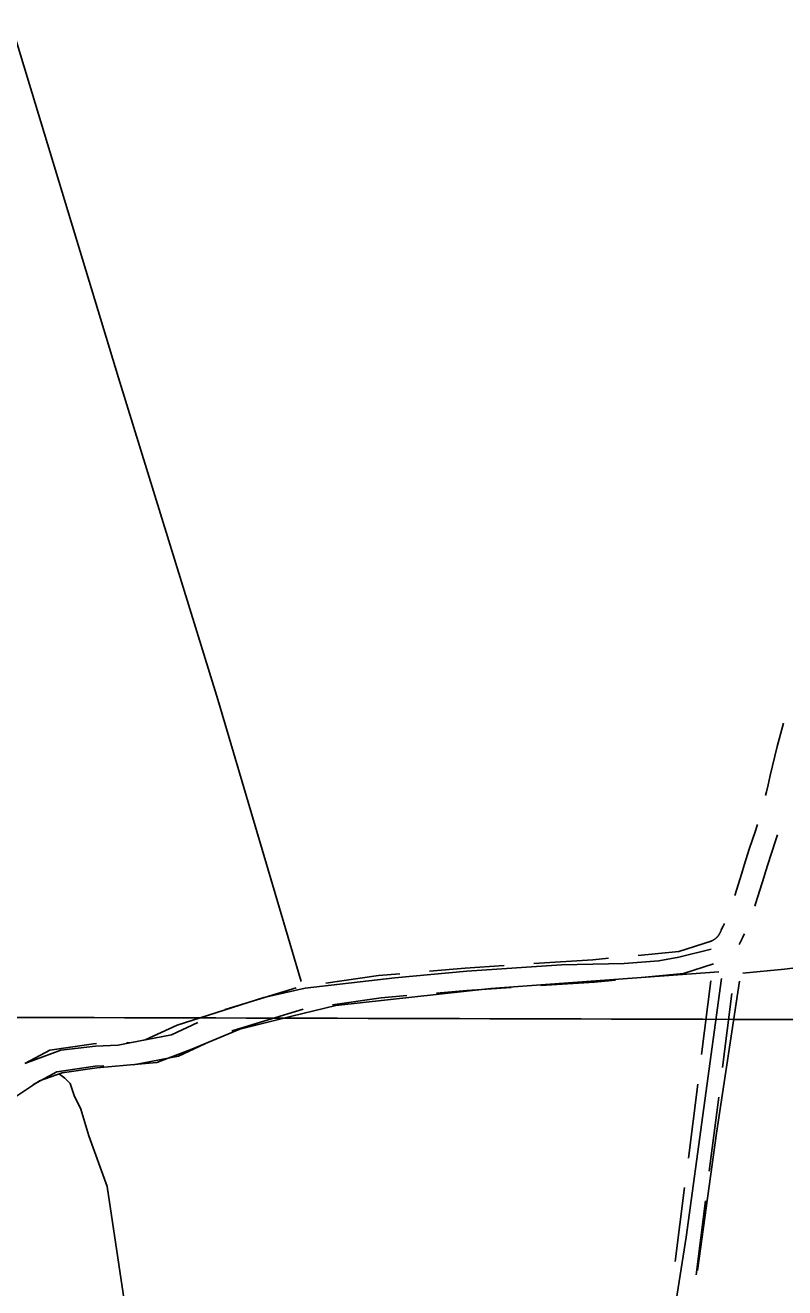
# Model space of a CAD drawing. Extents: x 3172297 to 3210190, y 958463 to 983887.
# Drawn here: x 3184693 to 3185709, y 969598 to 971288 of the extents above; entities that cross this region are included whole.
import ezdxf

# ---------------------------------------------------------------- set-up
doc = ezdxf.new("R2010")
doc.units = 0
for name, color, linetype in [('V-GRID-MAJR', 7, 'Continuous'), ('V-ROAD-CNTR', 7, 'Continuous'), ('V-TOPO-SHOR', 7, 'Continuous')]:
    doc.layers.add(name, color=color, linetype=linetype)

msp = doc.modelspace()

# ---------------------------------------------------------------- linework, layer by layer
at = {"layer": 'V-GRID-MAJR'}
msp.add_spline([(3176557.23, 969982.7930000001), (3181771.021, 969968.005), (3186984.815, 969953.976), (3192198.611, 969940.7050000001), (3197412.4080000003, 969928.193), (3202626.207, 969916.438), (3207840.008, 969905.443), (3207840.009, 969905.443)], degree=3, dxfattribs=at)
at = {"layer": 'V-ROAD-CNTR'}
for p, q in [((3185699.9049126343, 970204.4071831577), (3185698.092936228, 970198.9876633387)), ((3185598.1085549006, 969910.2714823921), (3185610.7046856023, 970009.1073214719)), ((3185626.14264719, 969892.9419662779), (3185638.773078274, 969992.0469441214)), ((3185580.4739719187, 969771.9013076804), (3185593.0701026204, 969870.7371467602)), ((3185608.4600436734, 969754.1949972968), (3185621.0904747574, 969853.2999751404)), ((3185562.8393889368, 969633.5311329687), (3185575.435519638, 969732.3669720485)), ((3185590.7774401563, 969615.4480283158), (3185603.4078712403, 969714.5530061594))]:
    msp.add_line(p, q, dxfattribs=at)
for points in [[(3185707.706904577, 970353.8900865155), (3185699.4982036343, 970322.7532446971), (3185689.9595312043, 970283.8273773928), (3185687.072462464, 970271.4312159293), (3185684.9967434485, 970262.0840154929), (3185683.730990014, 970256.8150143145)], [(3185672.898777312, 970218.319904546), (3185672.4717114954, 970216.9666452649), (3185669.641063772, 970208.5003366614)], [(3185669.6477342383, 970208.5202413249), (3185662.188176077, 970186.3125192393), (3185655.0885445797, 970163.8910895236), (3185651.829, 970153.1498380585), (3185651.829, 970153.2155549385), (3185642.4485873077, 970123.231050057)], [(3185698.086265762, 970198.9677586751), (3185690.709823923, 970177.0074807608), (3185683.7434554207, 970155.0069104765), (3185681.829, 970148.6981619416), (3185681.829, 970148.6324450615), (3185670.3895576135, 970112.0662483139), (3185669.463549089, 970109.1395357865)], [(3185628.9301703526, 970085.6412047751), (3185628.019643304, 970083.7804733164), (3185626.759936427, 970081.3114112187), (3185625.4481332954, 970078.8472862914), (3185624.2522656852, 970076.6754418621), (3185623.6897718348, 970075.154989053), (3185623.558388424, 970074.8216443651), (3185623.401945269, 970074.4459344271), (3185623.2311831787, 970074.0522691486), (3185623.0676887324, 970073.6911440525), (3185622.9101603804, 970073.360556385), (3185622.73344075, 970073.0077161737), (3185622.538811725, 970072.6337731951), (3185622.3482024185, 970072.2816923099), (3185622.1480715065, 970071.927614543), (3185621.9528865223, 970071.5945144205), (3185621.755101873, 970071.2726856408), (3185621.538254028, 970070.9327123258), (3185621.311017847, 970070.5896790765), (3185621.0768072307, 970070.2480957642), (3185620.8545793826, 970069.935352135), (3185620.6156688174, 970069.6131572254), (3185620.3666281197, 970069.287106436), (3185620.127603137, 970068.9862847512), (3185619.88341933, 970068.6897758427), (3185619.6251392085, 970068.3882488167), (3185619.354486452, 970068.082212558), (3185619.0710498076, 970067.772778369), (3185618.8005349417, 970067.486104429), (3185618.5350092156, 970067.2159907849), (3185618.2531059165, 970066.9388756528), (3185617.9548938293, 970066.656227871), (3185617.657845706, 970066.3830169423), (3185617.374192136, 970066.132026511), (3185617.063546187, 970065.8671729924), (3185616.7416789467, 970065.6010622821), (3185616.432282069, 970065.3540244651), (3185616.140680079, 970065.129758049), (3185615.8072426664, 970064.8842325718), (3185615.4663502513, 970064.6393751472), (3185615.1550749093, 970064.4251948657), (3185614.832477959, 970064.2114963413), (3185614.4806710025, 970063.9879062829), (3185614.1502036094, 970063.784088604), (3185613.817717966, 970063.5892636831), (3185613.457507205, 970063.3849556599), (3185613.099247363, 970063.1904365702), (3185612.7496656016, 970063.0075507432), (3185612.3990234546, 970062.8328219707), (3185612.032479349, 970062.6575450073), (3185611.6725958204, 970062.4931981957), (3185611.314435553, 970062.3371679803), (3185610.9313162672, 970062.1786358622), (3185610.553269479, 970062.0284022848), (3185610.3051261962, 970061.9354287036)], [(3185655.513589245, 970071.7126315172), (3185654.856356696, 970070.3695266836), (3185653.364063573, 970067.4445887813), (3185651.8298667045, 970064.5627137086), (3185651.611734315, 970064.1665581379), (3185651.716228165, 970064.449010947), (3185651.363611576, 970063.554355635), (3185651.012054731, 970062.710065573), (3185650.658816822, 970061.8957308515), (3185650.276311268, 970061.0508559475), (3185649.8658396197, 970060.189443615), (3185649.4525592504, 970059.3642838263), (3185649.037188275, 970058.566226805), (3185648.599797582, 970057.7583076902), (3185648.5772436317, 970057.7184045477)], [(3185610.955314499, 970062.1621612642), (3185567.8280752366, 970048.2246468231), (3185513.408287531, 970042.9847491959)], [(3185473.5924303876, 970039.1510147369), (3185452.519739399, 970037.1219964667), (3185373.852954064, 970032.0861879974)], [(3185613.9726640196, 970031.6095802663), (3185573.9499247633, 970018.6753531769), (3185522.7763449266, 970013.7480219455)], [(3185194.3819237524, 970018.4974554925), (3185166.0329872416, 970016.0007805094), (3185095.1834365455, 970006.1198693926)], [(3185333.935697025, 970029.5309080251), (3185281.6817359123, 970026.1859011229), (3185234.2276926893, 970022.0066500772)], [(3185055.7302178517, 969999.8718128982), (3184960.666010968, 969970.8046742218), (3184960.1388733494, 969970.5559091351)], [(3185343.321504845, 970000.0703302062), (3185283.956264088, 969996.2700988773), (3185243.600762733, 969992.7160124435)], [(3185482.9604877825, 970009.9142874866), (3185454.916260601, 970007.2140035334), (3185383.2387633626, 970002.6256102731)], [(3185203.754993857, 969989.2068178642), (3185169.423012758, 969986.1832194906), (3185104.5219265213, 969977.1319007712)], [(3185064.9710799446, 969971.3262905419), (3184971.5099890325, 969942.7493257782), (3184969.467382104, 969941.7853852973)], [(3184923.9648779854, 969953.4847937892), (3184888.910630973, 969936.942106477), (3184832.919246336, 969926.1264724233), (3184828.713929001, 969926.0163765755)], [(3184788.7276299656, 969924.969529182), (3184784.3498126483, 969924.8549172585), (3184725.950524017, 969916.1473057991), (3184693.754286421, 969898.8033976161)], [(3184933.2933782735, 969924.7142659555), (3184898.303369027, 969908.201893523), (3184838.1112059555, 969896.5748117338)], [(3184798.1600955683, 969895.2061933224), (3184786.964187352, 969894.9130827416), (3184735.561475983, 969887.248694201), (3184703.1426848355, 969869.7848978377)]]:
    msp.add_lwpolyline(points, dxfattribs=at)
at = {"layer": 'V-TOPO-SHOR'}
for points in [[(3185062.5340193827, 970008.214103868), (3184950.9782461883, 970385.2354528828), (3184818.1287647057, 970815.8751659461), (3184674.667748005, 971287.6081638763)], [(3184692.6591366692, 969898.4261840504), (3184740.9121324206, 969916.1621112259), (3184787.3487112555, 969921.4038632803), (3184817.706844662, 969923.1143234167), (3184853.4347612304, 969930.1680775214), (3184896.3356332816, 969949.7027621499), (3185012.486681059, 969986.9115658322), (3185067.8684836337, 969999.2732949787), (3185187.533163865, 970013.2616018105), (3185283.97293238, 970021.9507633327), (3185410.7664194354, 970030.5648721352), (3185494.6899385, 970032.1428862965), (3185541.1221024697, 970035.5991254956), (3185567.9180398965, 970040.8894410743), (3185610.796837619, 970051.496561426)], [(3185653.569678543, 970019.2513732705), (3185708.933821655, 970024.4710509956), (3185837.5304810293, 970040.2227963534), (3186041.1054357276, 970050.4325787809), (3186269.668740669, 970057.0095273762), (3186376.795097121, 970054.9591225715), (3186416.071965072, 970053.0764826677), (3186451.373, 970040.18)], [(3183129.9576168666, 969027.3834777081), (3183716.3740200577, 969336.6146385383), (3184315.315502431, 969656.5279724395), (3184663.9540701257, 969843.1459234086), (3184712.242384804, 969875.1659534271), (3184742.622592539, 969885.8039778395), (3184789.0635862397, 969892.8312427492), (3184869.4293241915, 969899.7746252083), (3184915.8968070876, 969917.5149672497), (3184980.2414928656, 969944.138724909), (3185049.9206428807, 969961.8216736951), (3185108.877886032, 969975.9600859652), (3185316.0547705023, 969998.6596286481), (3185621.434862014, 970021.1163537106)], [(3185624.983813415, 970012.1799596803), (3185577.7039952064, 969665.9052522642), (3185561.3827321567, 969564.170753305), (3185503.2573908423, 969164.3571494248), (3185454.3333354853, 968875.2232682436), (3185367.1938870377, 968295.1435038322), (3185334.5822649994, 968104.1730959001), (3185224.783007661, 967747.3398316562), (3185055.540871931, 967179.96174106), (3184915.127418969, 966717.8582710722), (3184906.1557060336, 966700.0252168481), (3184900.799167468, 966700.0384614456), (3184877.613989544, 966710.808931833), (3184772.36585813, 966750.3506917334), (3184706.350446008, 966770.1546831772), (3184663.515796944, 966777.4026913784), (3184604.6159470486, 966786.4759462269), (3184531.4231645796, 966792.0134942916), (3184468.956703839, 966802.8810917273), (3184415.44429657, 966824.4396919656), (3184386.9202395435, 966842.3654583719), (3184351.2408864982, 966854.9523456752), (3184335.184515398, 966860.3486180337), (3184311.977263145, 966862.191524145)], [(3185592.7704829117, 969621.2299044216), (3185618.222394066, 969805.0759203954), (3185649.0794073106, 970008.54933318)], [(3184855.6504231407, 969382.0068012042), (3184802.9547660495, 969733.8852796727), (3184778.1253509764, 969801.7965762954), (3184767.5005711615, 969837.5333225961), (3184758.6171555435, 969855.4105254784), (3184753.30035077, 969871.4933857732), (3184746.175958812, 969878.6530966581), (3184739.047151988, 969884.027294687)]]:
    msp.add_lwpolyline(points, dxfattribs=at)

doc.saveas('drawing.dxf')
